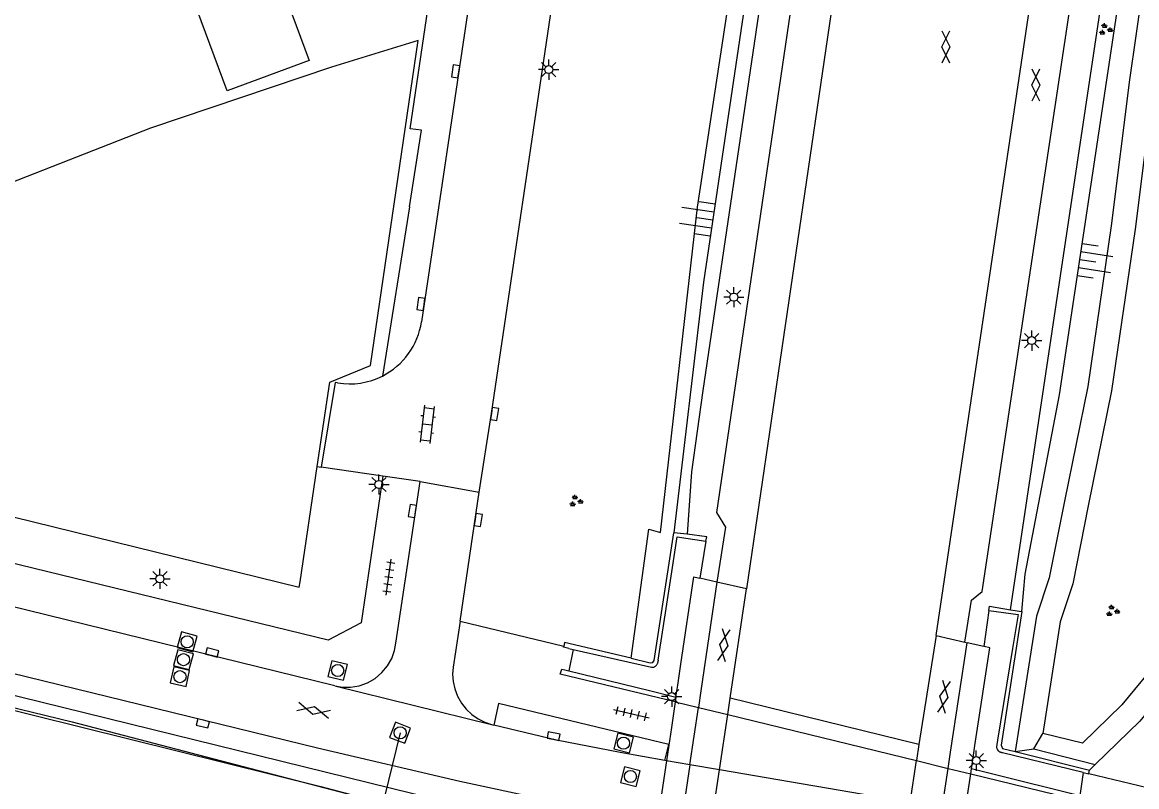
# Model space of a CAD drawing. Extents: x 131000 to 133014, y 396499 to 399001.
# Drawn here: x 132624.5 to 132693.3, y 397176.7 to 397224 of the extents above; entities that cross this region are included whole.
import ezdxf

# ---------------------------------------------------------------- set-up
doc = ezdxf.new("R2010")
doc.units = 0
for name, color, linetype in [('gg-afsc-draadraster', 7, 'Continuous'), ('gg-afsc-hekwerk', 7, 'Continuous'), ('gg-knt-BGT kruinlijn', 7, 'Continuous'), ('gg-knt-bovenkant onderkant talud', 7, 'Continuous'), ('gg-knt-verharding', 7, 'Continuous'), ('gg-knt-verharding niveau 01', 7, 'Continuous'), ('gg-knt-verharding nz', 7, 'Continuous'), ('gg-kntw-beschoeiing', 7, 'Continuous'), ('gg-kwrk-duiker nz buis', 7, 'Continuous'), ('gg-kwrk-kunstwerk', 7, 'Continuous'), ('gg-kwrk-kunstwerk niveau 01', 7, 'Continuous'), ('gt-bbg-plantopografie pand', 7, 'Continuous'), ('gt-grn-groengrens', 7, 'Continuous'), ('gt-grn-vlakafsluiter', 7, 'Continuous'), ('gt-grn-weggrens', 7, 'Continuous'), ('gt-symb-gesloten verharding', 7, 'Continuous'), ('gt-symb-groenvak', 7, 'Continuous'), ('gt-symb-klinker verharding', 7, 'Continuous'), ('gt-symb-kolk', 7, 'Continuous'), ('gt-symb-lichtmast', 7, 'Continuous'), ('gt-symb-rioolschacht', 7, 'Continuous'), ('gt-symb-talud symbool', 7, 'Continuous'), ('gt-symb-tegel verharding', 7, 'Continuous'), ('gx-grn-maaiveld', 7, 'Continuous')]:
    doc.layers.add(name, color=color, linetype=linetype)

# ---------------------------------------------------------------- blocks, each defined once
blk = doc.blocks.new('gt0-GRVAK')
at = {"layer": 'gt-symb-groenvak'}
for p, q in [((-0.11, 0.189), (-0.228, 0.24)), ((-0.182, 0.153), (0.088, 0.153)), ((-0.091, 0.211), (-0.156, 0.322)), ((-0.047, 0.214), (-0.047, 0.393)), ((-0.004, 0.211), (0.061, 0.322)), ((0.015, 0.189), (0.133, 0.24)), ((0.262, -0.052), (0.197, 0.059)), ((0.305, -0.049), (0.305, 0.13)), ((0.349, -0.052), (0.414, 0.059)), ((-0.245, -0.228), (-0.363, -0.177)), ((-0.318, -0.264), (-0.047, -0.264)), ((-0.226, -0.206), (-0.291, -0.095)), ((-0.183, -0.203), (-0.183, -0.024)), ((-0.139, -0.206), (-0.074, -0.095)), ((-0.12, -0.228), (-0.002, -0.177)), ((0.243, -0.074), (0.125, -0.023)), ((0.17, -0.11), (0.441, -0.11)), ((0.368, -0.074), (0.486, -0.023))]:
    blk.add_line(p, q, dxfattribs=at)
blk = doc.blocks.new('gt0-LMAST')
at = {"layer": 'gt-symb-lichtmast'}
for p, q in [((-0.182, 0.173), (-0.447, 0.438)), ((-0.005, 0.246), (-0.005, 0.621)), ((0.172, 0.173), (0.437, 0.438)), ((-0.255, -0.004), (-0.63, -0.004)), ((-0.182, -0.181), (-0.447, -0.446)), ((-0.005, -0.254), (-0.005, -0.629)), ((0.437, -0.446), (0.172, -0.181)), ((0.245, -0.004), (0.62, -0.004))]:
    blk.add_line(p, q, dxfattribs=at)
blk.add_circle((-0.005, -0.004), 0.25, dxfattribs=at)
blk = doc.blocks.new('gt0-TALUD_1')
at = {"layer": 'gt-symb-talud symbool'}
for p, q in [((0, -1), (0, 0)), ((-1, -1), (-1, 0)), ((-0.5, -2), (-0.5, 0)), ((0.5, -2), (0.5, 0)), ((1, -1), (1, 0))]:
    blk.add_line(p, q, dxfattribs=at)
blk = doc.blocks.new('gt0-GESVH1')
at = {"layer": 'gt-symb-gesloten verharding'}
for p, q in [((-0.992, -0.261), (0.008, 0.239)), ((0.008, -0.261), (-0.992, 0.239)), ((0.008, 0.239), (1.008, -0.261)), ((1.008, 0.239), (0.008, -0.261))]:
    blk.add_line(p, q, dxfattribs=at)
blk = doc.blocks.new('gt0-RS')
at = {"layer": 'gt-symb-rioolschacht'}
blk.add_lwpolyline([(-0.5, -0.5), (0.5, -0.5), (0.5, 0.5), (-0.5, 0.5)], close=True, dxfattribs=at)
blk.add_circle((0, 0), 0.375, dxfattribs=at)
blk = doc.blocks.new('gt0-TEG1')
at = {"layer": 'gt-symb-tegel verharding'}
for p, q in [((-1.125, 0), (1.125, 0)), ((-0.9, -0.25), (-0.9, 0.25)), ((-0.45, -0.25), (-0.45, 0.25)), ((0, -0.25), (0, 0.25)), ((0.45, -0.25), (0.45, 0.25)), ((0.9, -0.25), (0.9, 0.25))]:
    blk.add_line(p, q, dxfattribs=at)
blk = doc.blocks.new('gt0-KOLK')
at = {"layer": 'gt-symb-kolk'}
blk.add_lwpolyline([(0, 0), (0.375, 0), (0.375, 0.4), (-0.375, 0.4), (-0.375, 0), (0, 0)], dxfattribs=at)
blk = doc.blocks.new('gt0-KL1')
at = {"layer": 'gt-symb-klinker verharding'}
for p, q in [((-1.15, 0.3), (1.15, 0.3)), ((-1, -0.3), (-1, 0.3)), ((-0.5, 0.3), (-0.5, 0.45)), ((0, -0.3), (0, 0.3)), ((0.5, 0.3), (0.5, 0.45)), ((1, -0.3), (1, 0.3)), ((-1.15, -0.3), (1.15, -0.3)), ((-0.5, -0.45), (-0.5, -0.3)), ((0.5, -0.45), (0.5, -0.3))]:
    blk.add_line(p, q, dxfattribs=at)

msp = doc.modelspace()

# ---------------------------------------------------------------- linework, layer by layer
at = {"layer": 'gg-afsc-draadraster'}
msp.add_lwpolyline([(132648.923, 397222.834), (132643.557, 397221.185), (132632.376, 397217.411), (132620.624, 397212.827), (132619.198, 397213.911), (132611.604, 397211.24), (132604.982, 397209.81)], dxfattribs=at)
at = {"layer": 'gg-afsc-hekwerk'}
msp.add_line((132641.62, 397189.39), (132642.679, 397196.508), dxfattribs=at)
for points in [[(132642.679, 397196.508), (132643.456, 397201.727), (132645.979, 397202.76), (132648.923, 397222.834)], [(132611.213, 397196.512), (132641.569, 397189.049), (132641.62, 397189.39)]]:
    msp.add_lwpolyline(points, dxfattribs=at)
at = {"layer": 'gg-knt-BGT kruinlijn'}
for points in [[(132687.612, 397384.36), (132686.71, 397369.27), (132681.54, 397319.25), (132674.92, 397264.22), (132666.55, 397207.9), (132664.71, 397192.42)], [(132686.23, 397187.54), (132686.43, 397189.85), (132688.55, 397200.93), (132703.667, 397301.54)]]:
    msp.add_lwpolyline(points, dxfattribs=at)
at = {"layer": 'gg-knt-bovenkant onderkant talud'}
msp.add_line((132690.765, 397178.088), (132690.417, 397177.749), dxfattribs=at)
msp.add_lwpolyline([(132695.546, 397183.231), (132693.52, 397180.77), (132690.765, 397178.088)], dxfattribs=at)
at = {"layer": 'gg-knt-verharding'}
for p, q in [((132685.536, 397187.658), (132702.593, 397301.709)), ((132660.01, 397278.352), (132649.122, 397205.451)), ((132653.442, 397199.79), (132665.005, 397277.616)), ((132648.375, 397212.561), (132646.705, 397202.101)), ((132652.695, 397194.929), (132653.442, 397199.79)), ((132646.728, 397195.918), (132642.92, 397196.468)), ((132649.04, 397195.584), (132646.728, 397195.918)), ((132649.04, 397195.584), (132652.695, 397194.929)), ((132651.505, 397186.96), (132652.695, 397194.929)), ((132651.505, 397186.96), (132657.911, 397185.401)), ((132653.884, 397181.858), (132653.593, 397180.533)), ((132653.454, 397180.567), (132653.593, 397180.533)), ((132664.264, 397178.325), (132664.164, 397178.342))]:
    msp.add_line(p, q, dxfattribs=at)
for points in [[(132688.57, 397384.218), (132688.237, 397378.659), (132687.106, 397363.428), (132685.568, 397344.906), (132683.946, 397328.098), (132680.942, 397301.568), (132678.68, 397284.16), (132675.707, 397263.043), (132672.614, 397242.435), (132666.508, 397201.205), (132665.813, 397196.188), (132665.55, 397192.318)], [(132690.438, 397383.944), (132690.108, 397378.483), (132688.99, 397363.577), (132687.439, 397344.79), (132685.797, 397327.817), (132682.87, 397301.876), (132680.546, 397283.874), (132677.98, 397265.549), (132674.417, 397241.646), (132667.36, 397193.663), (132667.915, 397192.767), (132667.385, 397189.367)], [(132692.935, 397383.578), (132692.617, 397378.32), (132691.467, 397363.274), (132689.951, 397344.805), (132688.322, 397327.816), (132685.347, 397301.649), (132683.053, 397283.695), (132680.467, 397265.315), (132676.823, 397240.876), (132669.205, 397188.952)], [(132680.923, 397186.07), (132702.679, 397332.157), (132707.007, 397361.032), (132710.019, 397381.287)], [(132682.697, 397185.662), (132683.116, 397188.252), (132683.775, 397188.793), (132694.882, 397262.57), (132699.24, 397292.075), (132705.103, 397331.241), (132709.448, 397360.51), (132712.545, 397381.042)], [(132648.375, 397212.561), (132649.13, 397217.29), (132648.43, 397217.37), (132657.88, 397281.26)], [(132663.704, 397174.577), (132656.587, 397175.962), (132651.497, 397177.043), (132642.7, 397179.103), (132616.754, 397185.448), (132576.025, 397195.353), (132535.303, 397205.288), (132513.479, 397210.629), (132482.902, 397218.15), (132453.827, 397225.251)], [(132643.767, 397182.956), (132617.666, 397189.356), (132596.811, 397194.416), (132514.063, 397214.582), (132513.852, 397214.645)], [(132643.938, 397201.676), (132643.785, 397201.701), (132642.92, 397196.468)], [(132646.728, 397195.918), (132645.393, 397186.85), (132643.348, 397185.772), (132608.601, 397194.247)], [(132664.164, 397178.342), (132664.407, 397179.338), (132653.884, 397181.858)], [(132664.164, 397178.342), (132661.395, 397178.832), (132657.473, 397179.6), (132653.593, 397180.533)], [(132690.369, 397177.546), (132702.216, 397174.689), (132706.291, 397173.651)]]:
    msp.add_lwpolyline(points, dxfattribs=at)
for centre, radius, start, end in [((132644.675, 397206.113), 4.496, 296.84311, 351.53656), ((132644.672, 397206.12), 4.504, 260.62552, 296.83879)]:
    msp.add_arc(centre, radius, start, end, dxfattribs=at)
at = {"layer": 'gg-knt-verharding niveau 01'}
for p, q in [((132667.385, 397189.367), (132666.385, 397182.642)), ((132681.822, 397178.854), (132682.854, 397185.623)), ((132666.385, 397182.642), (132666.234, 397181.624)), ((132665.706, 397178.078), (132666.234, 397181.624)), ((132668.049, 397181.181), (132668.2, 397182.197)), ((132667.54, 397177.764), (132668.049, 397181.181)), ((132679.86, 397179.336), (132679.71, 397178.333)), ((132681.67, 397177.854), (132681.822, 397178.854)), ((132679.324, 397175.748), (132679.71, 397178.333)), ((132665.706, 397178.078), (132665.143, 397174.297)), ((132666.971, 397173.941), (132667.54, 397177.764)), ((132681.297, 397175.41), (132681.67, 397177.854))]:
    msp.add_line(p, q, dxfattribs=at)
at = {"layer": 'gg-knt-verharding nz'}
for p, q in [((132665.706, 397178.078), (132664.264, 397178.325)), ((132667.54, 397177.764), (132665.706, 397178.078)), ((132679.324, 397175.748), (132667.54, 397177.764))]:
    msp.add_line(p, q, dxfattribs=at)
at = {"layer": 'gg-kntw-beschoeiing'}
msp.add_lwpolyline([(132460.968, 397221.491), (132472.095, 397218.828), (132606.287, 397185.908), (132627.542, 397180.727), (132657.34, 397172.95), (132661.179, 397171.893), (132682.088, 397166.735), (132697.501, 397163.402), (132708.929, 397160.855), (132733.496, 397154.939), (132756.362, 397149.473), (132863.318, 397123.264), (132866.173, 397122.629), (132900.542, 397114.157), (132962.797, 397098.928), (132983.614, 397093.835), (133000, 397089.82)], dxfattribs=at)
at = {"layer": 'gg-kwrk-duiker nz buis'}
msp.add_line((132647.8, 397180.057), (132641.979, 397156.245), dxfattribs=at)
at = {"layer": 'gg-kwrk-kunstwerk'}
for p, q in [((132665.55, 397192.318), (132664.71, 397192.42)), ((132666.704, 397191.899), (132666.32, 397189.61)), ((132684.183, 397187.612), (132683.88, 397185.39)), ((132685.536, 397187.658), (132686.23, 397187.54)), ((132658.49, 397185.21), (132658.23, 397183.88)), ((132664.81, 397181.972), (132666.234, 397181.624)), ((132666.234, 397181.624), (132668.049, 397181.181)), ((132668.049, 397181.181), (132679.71, 397178.333)), ((132685.822, 397178.891), (132690.417, 397177.749)), ((132679.71, 397178.333), (132681.67, 397177.854)), ((132681.67, 397177.854), (132683.064, 397177.514)), ((132690.369, 397177.546), (132690.417, 397177.749))]:
    msp.add_line(p, q, dxfattribs=at)
for points in [[(132662.076, 397184.658), (132663.262, 397184.379), (132663.411, 397184.399), (132663.504, 397184.518), (132664.71, 397192.42)], [(132666.704, 397191.899), (132666.75, 397192.17), (132665.55, 397192.318)], [(132684.183, 397187.612), (132684.22, 397187.88), (132685.536, 397187.658)], [(132684.183, 397187.612), (132685.99, 397187.37), (132685.645, 397185.272)], [(132686.23, 397187.54), (132684.94, 397179.28), (132685.033, 397179.087), (132685.822, 397178.891)], [(132662.076, 397184.658), (132657.952, 397185.629), (132657.911, 397185.401)], [(132683.064, 397177.514), (132690, 397175.82), (132690.03, 397176.11), (132689.804, 397176.166)], [(132690.027, 397177.592), (132690.36, 397177.51), (132690.369, 397177.546)]]:
    msp.add_lwpolyline(points, dxfattribs=at)
msp.add_arc((132685.042, 397179.197), 0.377, 198.94135, 223.47691, dxfattribs=at)
at = {"layer": 'gg-kwrk-kunstwerk niveau 01'}
for p, q in [((132666.037, 397189.675), (132666.32, 397189.61)), ((132667.385, 397189.367), (132666.32, 397189.61)), ((132669.205, 397188.952), (132667.385, 397189.367)), ((132668.2, 397182.197), (132669.205, 397188.952)), ((132680.923, 397186.07), (132679.86, 397179.336)), ((132680.923, 397186.07), (132682.697, 397185.662)), ((132682.697, 397185.662), (132682.854, 397185.623)), ((132683.88, 397185.39), (132682.854, 397185.623)), ((132683.888, 397185.388), (132683.88, 397185.39)), ((132664.962, 397182.991), (132665.156, 397184.286)), ((132664.852, 397182.255), (132664.962, 397182.991)), ((132664.81, 397181.972), (132664.571, 397180.375)), ((132664.852, 397182.255), (132664.81, 397181.972)), ((132679.86, 397179.336), (132668.2, 397182.197)), ((132664.571, 397180.375), (132664.264, 397178.325)), ((132683.331, 397179.266), (132683.412, 397179.8)), ((132683.216, 397178.512), (132683.331, 397179.266)), ((132664.264, 397178.325), (132663.704, 397174.577)), ((132683.112, 397177.828), (132683.216, 397178.512)), ((132682.82, 397175.91), (132683.064, 397177.514)), ((132683.064, 397177.514), (132683.112, 397177.828))]:
    msp.add_line(p, q, dxfattribs=at)
for points in [[(132665.156, 397184.286), (132665.965, 397189.692), (132666.037, 397189.675)], [(132683.412, 397179.8), (132684.25, 397185.298), (132683.888, 397185.388)]]:
    msp.add_lwpolyline(points, dxfattribs=at)
at = {"layer": 'gt-bbg-plantopografie pand'}
msp.add_lwpolyline([(132642.172, 397221.597), (132637.108, 397219.721), (132633.631, 397229.108), (132638.695, 397230.984), (132642.172, 397221.597)], dxfattribs=at)
at = {"layer": 'gt-grn-groengrens'}
for p, q in [((132686.972, 397179.058), (132687.518, 397180.015)), ((132685.822, 397178.891), (132686.972, 397179.058)), ((132686.972, 397179.058), (132690.765, 397178.088))]:
    msp.add_line(p, q, dxfattribs=at)
for points in [[(132662.076, 397184.658), (132663.184, 397192.634), (132663.896, 397192.441), (132666.177, 397212.528), (132670.187, 397238.796), (132674.449, 397267.808), (132680.658, 397314.925), (132682.72, 397337.35), (132685.287, 397364.329), (132688.008, 397405.828), (132689.043, 397436.237), (132689.301, 397447.978), (132689.044, 397476.074)], [(132663.415, 397172.646), (132459.711, 397222.774), (132448.635, 397226.162), (132396.891, 397238.917), (132320.691, 397257.618), (132259.685, 397272.526), (132194.943, 397288.246), (132130.63, 397304.242), (132130.583, 397304.047)], [(132704.938, 397301.347), (132702.49, 397285.29), (132700.088, 397268.363), (132695.605, 397237.137), (132693.662, 397225.868), (132692.87, 397220.405), (132691.742, 397211.38), (132690.295, 397201.452), (132688.859, 397194.365), (132687.92, 397189.633), (132687.141, 397187.258), (132685.822, 397178.891)], [(132706.688, 397299.547), (132706.233, 397299.611), (132703.974, 397285.069), (132701.573, 397268.151), (132697.087, 397236.903), (132695.144, 397225.633), (132694.357, 397220.204), (132693.229, 397211.179), (132691.773, 397201.195), (132690.33, 397194.07), (132689.374, 397189.252), (132688.604, 397186.905), (132687.518, 397180.015)], [(132696.422, 397184.573), (132694.941, 397184.944), (132694.849, 397184.744), (132692.414, 397181.787), (132689.969, 397179.406), (132687.518, 397180.015)]]:
    msp.add_lwpolyline(points, dxfattribs=at)
at = {"layer": 'gt-grn-vlakafsluiter'}
msp.add_line((132642.679, 397196.508), (132642.92, 397196.468), dxfattribs=at)
at = {"layer": 'gt-grn-weggrens'}
msp.add_line((132643.767, 397182.956), (132653.454, 397180.567), dxfattribs=at)
at = {"layer": 'gx-grn-maaiveld'}
for p, q in [((132647.546, 397185.597), (132649.04, 397195.584)), ((132663.757, 397184.544), (132664.589, 397189.999)), ((132651.505, 397186.96), (132651.076, 397184.116)), ((132658.226, 397185.268), (132658.49, 397185.21)), ((132658.49, 397185.21), (132663.34, 397184.1)), ((132663.757, 397184.544), (132663.75, 397184.5)), ((132657.976, 397183.943), (132658.23, 397183.88)), ((132658.23, 397183.88), (132663.206, 397182.659)), ((132663.206, 397182.659), (132664.852, 397182.255)), ((132690.027, 397177.592), (132685.029, 397178.82)), ((132684.434, 397177.5), (132683.112, 397177.828)), ((132689.804, 397176.166), (132684.434, 397177.5)), ((132690.027, 397177.592), (132689.804, 397176.166))]:
    msp.add_line(p, q, dxfattribs=at)
for points in [[(132461.363, 397221.46), (132577.826, 397192.877), (132642.896, 397176.737), (132663.224, 397171.369)], [(132664.589, 397189.999), (132664.92, 397192.17), (132666.704, 397191.899)], [(132643.767, 397182.956), (132644.236, 397182.877), (132644.741, 397182.873), (132645.262, 397182.959), (132645.777, 397183.14), (132646.258, 397183.415), (132646.682, 397183.773), (132647.029, 397184.194), (132647.289, 397184.654), (132647.459, 397185.129), (132647.546, 397185.597)], [(132658.226, 397185.268), (132657.9, 397185.34), (132657.911, 397185.401)], [(132685.645, 397185.272), (132684.732, 397179.589), (132684.69, 397179.33)], [(132663.446, 397184.11), (132663.481, 397184.119), (132663.514, 397184.132), (132663.546, 397184.148), (132663.577, 397184.166), (132663.605, 397184.187), (132663.632, 397184.211), (132663.656, 397184.237), (132663.678, 397184.265), (132663.697, 397184.295), (132663.714, 397184.327), (132663.727, 397184.36), (132663.738, 397184.394), (132663.745, 397184.429), (132663.749, 397184.464), (132663.75, 397184.5)], [(132651.076, 397184.116), (132651.046, 397183.68), (132651.078, 397183.225), (132651.179, 397182.764), (132651.35, 397182.314), (132651.59, 397181.889), (132651.892, 397181.506), (132652.243, 397181.176), (132652.631, 397180.908), (132653.039, 397180.705), (132653.454, 397180.567)], [(132664.81, 397181.972), (132657.7, 397183.67), (132657.79, 397183.99), (132657.976, 397183.943)], [(132663.34, 397184.1), (132663.376, 397184.1), (132663.411, 397184.103), (132663.446, 397184.11)], [(132684.69, 397179.33), (132684.68, 397179.299), (132684.672, 397179.268), (132684.667, 397179.235), (132684.665, 397179.203), (132684.666, 397179.171), (132684.67, 397179.138), (132684.676, 397179.106), (132684.685, 397179.075)], [(132685.029, 397178.82), (132684.997, 397178.822), (132684.964, 397178.828), (132684.933, 397178.836), (132684.902, 397178.847), (132684.873, 397178.86), (132684.844, 397178.876), (132684.817, 397178.894), (132684.792, 397178.915), (132684.768, 397178.938)]]:
    msp.add_lwpolyline(points, dxfattribs=at)

# ---------------------------------------------------------------- block references
at = {"layer": 'gt-symb-gesloten verharding'}
for p, rotation in [((132681.512, 397222.43), 90), ((132687.083, 397220.076), 90), ((132667.798, 397185.459), 81.54573827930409), ((132681.4, 397182.273), 81.43241009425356), ((132642.454, 397181.448), -14.064036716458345)]:
    msp.add_blockref('gt0-GESVH1', p, dxfattribs=dict(at, rotation=rotation))
at = {"layer": 'gt-symb-groenvak'}
for p in [(132691.385, 397223.515), (132658.655, 397194.371), (132691.822, 397187.578)]:
    msp.add_blockref('gt0-GRVAK', p, dxfattribs=at)
at = {"layer": 'gt-symb-klinker verharding', "rotation": -97.00425924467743}
msp.add_blockref('gt0-KL1', (132649.476, 397199.119), dxfattribs=at)
at = {"layer": 'gt-symb-kolk'}
for p, rotation in [((132651.428, 397220.895), 81.48906580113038), ((132649.28, 397206.514), 81.48906579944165), ((132653.442, 397199.79), -98.74616226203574), ((132648.761, 397193.735), 81.48906579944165), ((132652.435, 397193.234), -98.45426172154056), ((132636.136, 397184.82), -13.82779503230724), ((132635.658, 397180.828), 166.26320909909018), ((132657.249, 397179.656), -11.240298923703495)]:
    msp.add_blockref('gt0-KOLK', p, dxfattribs=dict(at, rotation=rotation))
at = {"layer": 'gt-symb-lichtmast'}
for p in [(132656.992, 397221.041), (132668.431, 397206.977), (132686.842, 397204.295), (132646.497, 397195.401), (132632.961, 397189.573), (132664.591, 397182.296), (132683.415, 397178.34)]:
    msp.add_blockref('gt0-LMAST', p, dxfattribs=at)
at = {"layer": 'gt-symb-rioolschacht'}
for p, rotation in [((132634.639, 397185.678), 165.04643524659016), ((132634.413, 397184.571), 165.40804379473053), ((132643.945, 397183.901), -13.702889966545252), ((132634.195, 397183.522), -13.007504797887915), ((132647.8, 397180.057), 159.3903070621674), ((132661.613, 397179.417), 165.40804379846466), ((132662.035, 397177.349), 165.3381298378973)]:
    msp.add_blockref('gt0-RS', p, dxfattribs=dict(at, rotation=rotation))
at = {"layer": 'gt-symb-talud symbool'}
for p, xscale, yscale, rotation in [((132667.12, 397211.745), 0.9998649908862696, 0.9998649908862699, -98.4542617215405), ((132689.802, 397209.278), 1.0001609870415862, 1.0001609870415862, 81.43241009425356)]:
    msp.add_blockref('gt0-TALUD_1', p, dxfattribs=dict(at, xscale=xscale, yscale=yscale, rotation=rotation))
at = {"layer": 'gt-symb-tegel verharding'}
for p, rotation in [((132647.097, 397189.663), 82.06444962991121), ((132662.095, 397181.24), -13.174926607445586)]:
    msp.add_blockref('gt0-TEG1', p, dxfattribs=dict(at, rotation=rotation))

doc.saveas('drawing.dxf')
